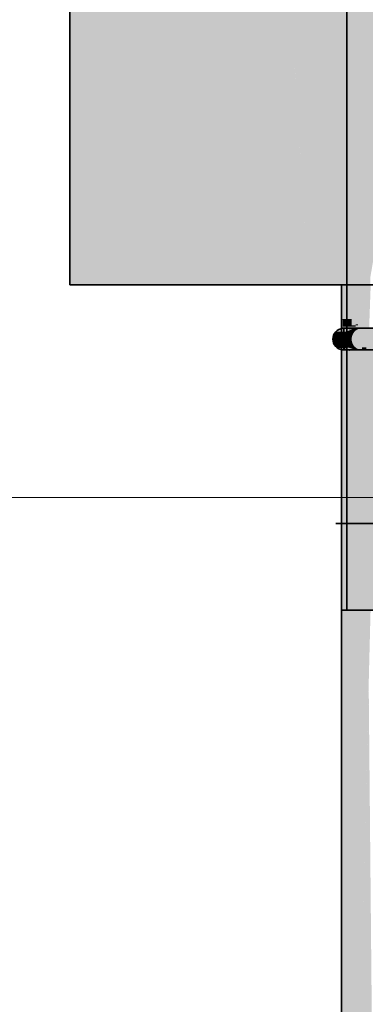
# Model space of a CAD drawing. Extents: x -350 to 540, y -53 to 541.
# Tile 315 of 569: x -108.75 to -107.47, y 101.89 to 105.52. Entities that reach past the tile are written whole.
import ezdxf

# ---------------------------------------------------------------- set-up
doc = ezdxf.new("R2010")
doc.units = 0
doc.layers.get('0').update_dxf_attribs({"lineweight": 35})
doc.layers.add('5_OG-SCHRAFF-FILL', color=7, linetype='Continuous', lineweight=25)
for name, color, linetype, lineweight, true_color in [('L_Bauteil', 7, 'Continuous', 35, 0xababab), ('L_Bauteil-Shading', 7, 'Continuous', 35, 0xababab), ('L_Fortluft', 7, 'Continuous', 35, 0x993300), ('L_Fortluft-Shading', 7, 'Continuous', 35, 0x993300)]:
    doc.layers.add(name, color=color, linetype=linetype, lineweight=lineweight, true_color=true_color)

# ---------------------------------------------------------------- blocks, each defined once
blk = doc.blocks.new('Shading-A06HSWHWNL', base_point=(-105.5622, 112.299))
at = {"layer": 'L_Bauteil-Shading', "color": 8, "true_color": 0x737373}
for points in [[(-108.5622, 104.539), (-108.4599, 104.539), (-108.5622, 111.8807)], [(-108.4599, 104.539), (-108.5622, 111.8807), (-108.5587, 111.8807)], [(-108.4599, 104.539), (-108.4599, 111.7695), (-108.5572, 111.7695)], [(-107.4747, 105.3039), (-107.4815, 105.3039), (-107.4747, 109.4502)], [(-107.4815, 105.3039), (-107.4747, 109.4502), (-107.4815, 109.4502)], [(-107.5422, 104.539), (-107.5283, 104.539), (-107.5422, 107.5957)], [(-107.5283, 104.539), (-107.5422, 107.5957), (-107.5018, 107.5957)], [(-107.5217, 105.3039), (-107.4815, 105.3039), (-107.5018, 107.5957)], [(-107.4815, 105.3039), (-107.4815, 107.5957), (-107.5018, 107.5957)], [(-107.5283, 104.539), (-107.4815, 104.539), (-107.5217, 105.3039)], [(-107.4815, 104.539), (-107.5217, 105.3039), (-107.4815, 105.3039)], [(-107.4747, 104.539), (-107.4747, 105.3039), (-107.4815, 105.3039)], [(-107.4815, 104.539), (-107.4747, 104.539), (-107.4815, 105.3039)], [(-107.503, 104.3748), (-107.4169, 104.3764), (-107.4989, 104.3764)], [(-107.503, 104.3748), (-107.4146, 104.3748), (-107.4169, 104.3764)], [(-107.4169, 104.3764), (-107.4989, 104.3764), (-107.4183, 104.3774)], [(-107.4989, 104.3764), (-107.4183, 104.3774), (-107.4964, 104.3774)], [(-107.5004, 104.3021), (-107.4165, 104.3032), (-107.503, 104.3032)], [(-107.418, 104.3021), (-107.5004, 104.3021), (-107.4165, 104.3032)], [(-107.4964, 104.3005), (-107.418, 104.3021), (-107.5004, 104.3021)], [(-107.4964, 104.3005), (-107.4203, 104.3005), (-107.418, 104.3021)]]:
    blk.add_solid(points, dxfattribs=at)
at = {"layer": 'L_Bauteil-Shading', "color": 252, "true_color": 0x8d8d8d}
for points in [[(-108.1602, 104.539), (-108.1602, 110.6597), (-108.2387, 110.6597)], [(-107.4747, 104.539), (-107.4551, 104.539), (-107.4747, 109.9665)], [(-107.4551, 104.539), (-107.4747, 109.9665), (-107.4723, 109.9665)], [(-108.4599, 104.539), (-108.2992, 104.539), (-108.2992, 108.0624)], [(-108.4599, 104.539), (-108.2992, 108.0624), (-108.4599, 108.0624)], [(-108.1602, 104.539), (-108.2054, 108.0624), (-108.2992, 108.0624)], [(-108.2992, 104.539), (-108.1602, 104.539), (-108.2992, 108.0624)]]:
    blk.add_solid(points, dxfattribs=at)
at = {"layer": 'L_Bauteil-Shading', "color": 253, "true_color": 0xa4a4a4}
for points in [[(-108.1602, 104.539), (-107.6835, 104.539), (-108.1602, 108.4181)], [(-107.6835, 104.539), (-108.1602, 108.4181), (-107.9268, 108.4181)], [(-107.6835, 104.539), (-107.6835, 106.0812), (-107.7802, 106.0812)]]:
    blk.add_solid(points, dxfattribs=at)
at = {"layer": 'L_Bauteil-Shading', "color": 253, "true_color": 0xb6b6b6}
for points in [[(-107.6835, 104.539), (-107.4603, 104.539), (-107.6835, 106.0812)], [(-107.4603, 104.539), (-107.1937, 106.0812), (-107.6835, 106.0812)]]:
    blk.add_solid(points, dxfattribs=at)
at = {"layer": 'L_Bauteil-Shading', "color": 8, "true_color": 0x6f6f6f}
for points in [[(-107.5581, 104.413), (-107.5237, 104.539), (-107.5622, 104.539)], [(-107.5582, 104.4162), (-107.5622, 104.4162), (-107.5622, 104.539)], [(-107.5237, 104.413), (-107.5581, 104.413), (-107.5237, 104.539)], [(-107.5372, 104.3817), (-107.5422, 104.3817), (-107.5422, 104.539)], [(-107.5372, 104.3825), (-107.5303, 104.539), (-107.5422, 104.539)], [(-107.5315, 104.3825), (-107.5372, 104.3825), (-107.5303, 104.539)], [(-107.5041, 104.2361), (-107.5326, 104.2361), (-107.5041, 104.539)], [(-107.5326, 104.2361), (-107.5041, 104.539), (-107.5303, 104.539)], [(-107.5622, 104.413), (-107.5581, 104.413), (-107.5622, 104.4162)], [(-107.5581, 104.413), (-107.5582, 104.4162), (-107.5622, 104.4162)], [(-107.5622, 103.339), (-107.5237, 103.339), (-107.5622, 104.413)], [(-107.5237, 103.339), (-107.5622, 104.413), (-107.5581, 104.413)], [(-107.5237, 104.3852), (-107.5572, 104.3852), (-107.5581, 104.413)], [(-107.5237, 104.3852), (-107.5237, 104.413), (-107.5581, 104.413)], [(-107.5776, 104.3709), (-107.5256, 104.3736), (-107.5733, 104.3736)], [(-107.5776, 104.3709), (-107.5337, 104.3709), (-107.5256, 104.3736)], [(-107.5256, 104.3736), (-107.5733, 104.3736), (-107.5221, 104.3748)], [(-107.5733, 104.3736), (-107.5221, 104.3748), (-107.5714, 104.3748)], [(-107.5237, 103.339), (-107.5237, 104.3852), (-107.5572, 104.3852)], [(-107.5372, 104.3811), (-107.5422, 104.3811), (-107.5372, 104.3817)], [(-107.5422, 104.3811), (-107.5372, 104.3817), (-107.5422, 104.3817)], [(-107.5345, 104.2969), (-107.5422, 104.2969), (-107.5372, 104.3811)], [(-107.5422, 104.2969), (-107.5372, 104.3811), (-107.5422, 104.3811)], [(-107.5315, 104.3817), (-107.5372, 104.3817), (-107.5315, 104.3825)], [(-107.5372, 104.3817), (-107.5315, 104.3825), (-107.5372, 104.3825)], [(-107.5345, 104.2958), (-107.5315, 104.3817), (-107.5372, 104.3817)], [(-107.5321, 104.2958), (-107.5345, 104.2958), (-107.5315, 104.3817)], [(-107.5337, 104.3709), (-107.509, 104.3709), (-107.5256, 104.3736)], [(-107.5256, 104.3736), (-107.503, 104.3748), (-107.5221, 104.3748)], [(-107.5256, 104.3736), (-107.5048, 104.3736), (-107.503, 104.3748)], [(-107.509, 104.3709), (-107.5256, 104.3736), (-107.5048, 104.3736)], [(-107.5756, 104.3057), (-107.5337, 104.307), (-107.5776, 104.307)], [(-107.5298, 104.3057), (-107.5756, 104.3057), (-107.5337, 104.307)], [(-107.5714, 104.3032), (-107.5298, 104.3057), (-107.5756, 104.3057)], [(-107.5714, 104.3032), (-107.5221, 104.3032), (-107.5298, 104.3057)], [(-107.5345, 104.2958), (-107.5345, 104.2969), (-107.5422, 104.2969)], [(-107.5422, 104.2361), (-107.5326, 104.2361), (-107.5422, 104.2969)], [(-107.5345, 104.2958), (-107.542, 104.2958), (-107.5422, 104.2969)], [(-107.5326, 104.2361), (-107.5345, 104.2958), (-107.542, 104.2958)], [(-107.5321, 104.2955), (-107.5321, 104.2958), (-107.5345, 104.2958)], [(-107.5321, 104.2955), (-107.5345, 104.2955), (-107.5345, 104.2958)], [(-107.5326, 104.2361), (-107.5321, 104.2955), (-107.5345, 104.2955)], [(-107.5298, 104.3057), (-107.509, 104.307), (-107.5337, 104.307)], [(-107.5298, 104.3057), (-107.507, 104.3057), (-107.509, 104.307)], [(-107.5221, 104.3032), (-107.503, 104.3032), (-107.5298, 104.3057)], [(-107.503, 104.3032), (-107.5298, 104.3057), (-107.507, 104.3057)], [(-107.5422, 103.339), (-107.5392, 103.339), (-107.5422, 104.2361)], [(-107.5392, 103.339), (-107.5422, 104.2361), (-107.5326, 104.2361)], [(-107.5392, 103.339), (-107.5041, 103.339), (-107.5326, 104.2361)], [(-107.5041, 103.339), (-107.5041, 104.2361), (-107.5326, 104.2361)]]:
    blk.add_solid(points, dxfattribs=at)
at = {"layer": 'L_Bauteil-Shading', "color": 252, "true_color": 0x838383}
for points in [[(-107.5099, 104.3931), (-107.5009, 104.539), (-107.5237, 104.539)], [(-107.5096, 104.39), (-107.5237, 104.39), (-107.5237, 104.539)], [(-107.5009, 104.3931), (-107.5099, 104.3931), (-107.5009, 104.539)], [(-107.5041, 104.1544), (-107.468, 104.1544), (-107.5041, 104.539)], [(-107.468, 104.1544), (-107.4541, 104.539), (-107.5041, 104.539)], [(-107.4606, 104.3797), (-107.5009, 104.3797), (-107.4606, 104.539)], [(-107.5009, 104.3797), (-107.4606, 104.539), (-107.5009, 104.539)], [(-107.5096, 104.39), (-107.5009, 104.3931), (-107.5099, 104.3931)], [(-107.5009, 104.39), (-107.5096, 104.39), (-107.5009, 104.3931)], [(-107.5092, 104.3852), (-107.5237, 104.3852), (-107.5096, 104.39)], [(-107.5237, 104.3852), (-107.5096, 104.39), (-107.5237, 104.39)], [(-107.5219, 104.2994), (-107.5237, 104.2994), (-107.5237, 104.3852)], [(-107.5219, 104.2993), (-107.5092, 104.3852), (-107.5237, 104.3852)], [(-107.501, 104.2993), (-107.5219, 104.2993), (-107.5092, 104.3852)], [(-107.5185, 104.36), (-107.4061, 104.36), (-107.4079, 104.3647)], [(-107.5185, 104.36), (-107.4079, 104.3647), (-107.5151, 104.3647)], [(-107.4079, 104.3647), (-107.5151, 104.3647), (-107.4084, 104.3659)], [(-107.5151, 104.3647), (-107.4084, 104.3659), (-107.5143, 104.3659)], [(-107.501, 104.299), (-107.5009, 104.39), (-107.5096, 104.39)], [(-107.5009, 104.299), (-107.501, 104.299), (-107.5009, 104.39)], [(-107.4606, 104.379), (-107.5009, 104.379), (-107.4606, 104.3797)], [(-107.5009, 104.379), (-107.4606, 104.3797), (-107.5009, 104.3797)], [(-107.4606, 104.299), (-107.5009, 104.299), (-107.4606, 104.379)], [(-107.5009, 104.299), (-107.4606, 104.379), (-107.5009, 104.379)], [(-107.5219, 104.2993), (-107.5219, 104.2994), (-107.5237, 104.2994)], [(-107.5237, 104.2993), (-107.5219, 104.2993), (-107.5237, 104.2994)], [(-107.5237, 103.339), (-107.5009, 103.339), (-107.5237, 104.2993)], [(-107.5009, 103.339), (-107.5237, 104.2993), (-107.5219, 104.2993)], [(-107.501, 104.299), (-107.501, 104.2993), (-107.5219, 104.2993)], [(-107.501, 104.299), (-107.5219, 104.299), (-107.5219, 104.2993)], [(-107.5218, 104.2979), (-107.501, 104.299), (-107.5219, 104.299)], [(-107.5009, 104.2979), (-107.5218, 104.2979), (-107.501, 104.299)], [(-107.5009, 103.339), (-107.5009, 104.2979), (-107.5218, 104.2979)], [(-107.5177, 104.3168), (-107.4072, 104.3179), (-107.5185, 104.3179)], [(-107.4077, 104.3168), (-107.5177, 104.3168), (-107.4072, 104.3179)], [(-107.5143, 104.312), (-107.4077, 104.3168), (-107.5177, 104.3168)], [(-107.5143, 104.312), (-107.4098, 104.312), (-107.4077, 104.3168)], [(-107.5009, 104.299), (-107.5009, 104.299), (-107.501, 104.299)], [(-107.5009, 104.2979), (-107.5009, 104.299), (-107.501, 104.299)], [(-107.5009, 104.299), (-107.501, 104.299), (-107.501, 104.299)], [(-107.4606, 104.2982), (-107.4606, 104.299), (-107.5009, 104.299)], [(-107.4606, 104.2982), (-107.5009, 104.2982), (-107.5009, 104.299)], [(-107.4606, 104.2979), (-107.5009, 104.2979), (-107.4606, 104.2982)], [(-107.5009, 104.2979), (-107.4606, 104.2982), (-107.5009, 104.2982)], [(-107.4606, 103.8733), (-107.4606, 104.2979), (-107.5009, 104.2979)], [(-107.5009, 103.8733), (-107.4606, 103.8733), (-107.5009, 104.2979)], [(-107.5041, 103.339), (-107.4975, 103.339), (-107.5041, 104.1544)], [(-107.4975, 103.339), (-107.5041, 104.1544), (-107.468, 104.1544)], [(-107.494, 103.4356), (-107.454, 104.0048), (-107.4734, 104.0048)], [(-107.5009, 103.339), (-107.4606, 103.339), (-107.5009, 103.8733)], [(-107.4606, 103.339), (-107.5009, 103.8733), (-107.4606, 103.8733)], [(-107.4416, 103.4356), (-107.494, 103.4356), (-107.4416, 103.8733)], [(-107.494, 103.4356), (-107.4416, 103.8733), (-107.4632, 103.8733)], [(-107.4975, 103.339), (-107.4416, 103.339), (-107.494, 103.4353)], [(-107.4416, 103.4353), (-107.4416, 103.4356), (-107.494, 103.4356)], [(-107.494, 103.4353), (-107.4416, 103.4353), (-107.494, 103.4356)], [(-107.4416, 103.339), (-107.494, 103.4353), (-107.4416, 103.4353)]]:
    blk.add_solid(points, dxfattribs=at)
at = {"layer": 'L_Bauteil-Shading', "color": 8, "true_color": 0x767676}
for points in [[(-107.5908, 104.3534), (-107.5581, 104.3534), (-107.555, 104.3567)], [(-107.5908, 104.3534), (-107.555, 104.3567), (-107.5892, 104.3567)], [(-107.555, 104.3567), (-107.5892, 104.3567), (-107.552, 104.36)], [(-107.5892, 104.3567), (-107.552, 104.36), (-107.5875, 104.36)], [(-107.5581, 104.3534), (-107.5217, 104.3534), (-107.555, 104.3567)], [(-107.555, 104.3567), (-107.5201, 104.3567), (-107.5185, 104.36)], [(-107.555, 104.3567), (-107.5185, 104.36), (-107.552, 104.36)], [(-107.5217, 104.3534), (-107.555, 104.3567), (-107.5201, 104.3567)], [(-107.5891, 104.3212), (-107.5581, 104.3245), (-107.5908, 104.3245)], [(-107.555, 104.3212), (-107.5891, 104.3212), (-107.5581, 104.3245)], [(-107.5875, 104.3179), (-107.555, 104.3212), (-107.5891, 104.3212)], [(-107.5875, 104.3179), (-107.552, 104.3179), (-107.555, 104.3212)], [(-107.555, 104.3212), (-107.5217, 104.3245), (-107.5581, 104.3245)], [(-107.555, 104.3212), (-107.5201, 104.3212), (-107.5217, 104.3245)], [(-107.552, 104.3179), (-107.5185, 104.3179), (-107.555, 104.3212)], [(-107.5185, 104.3179), (-107.555, 104.3212), (-107.5201, 104.3212)]]:
    blk.add_solid(points, dxfattribs=at)
at = {"layer": 'L_Bauteil-Shading', "color": 8, "true_color": 0x747474}
for points in [[(-107.5875, 104.36), (-107.552, 104.36), (-107.5475, 104.3632)], [(-107.5875, 104.36), (-107.5475, 104.3632), (-107.5851, 104.3632)], [(-107.5475, 104.3632), (-107.5851, 104.3632), (-107.5438, 104.3659)], [(-107.5851, 104.3632), (-107.5438, 104.3659), (-107.5831, 104.3659)], [(-107.552, 104.36), (-107.5185, 104.36), (-107.5475, 104.3632)], [(-107.5475, 104.3632), (-107.5162, 104.3632), (-107.5143, 104.3659)], [(-107.5475, 104.3632), (-107.5143, 104.3659), (-107.5438, 104.3659)], [(-107.5185, 104.36), (-107.5475, 104.3632), (-107.5162, 104.3632)], [(-107.5855, 104.3152), (-107.552, 104.3179), (-107.5875, 104.3179)], [(-107.5482, 104.3152), (-107.5855, 104.3152), (-107.552, 104.3179)], [(-107.5831, 104.312), (-107.5482, 104.3152), (-107.5855, 104.3152)], [(-107.5831, 104.312), (-107.5438, 104.312), (-107.5482, 104.3152)], [(-107.5482, 104.3152), (-107.5185, 104.3179), (-107.552, 104.3179)], [(-107.5482, 104.3152), (-107.5166, 104.3152), (-107.5185, 104.3179)], [(-107.5438, 104.312), (-107.5143, 104.312), (-107.5482, 104.3152)], [(-107.5143, 104.312), (-107.5482, 104.3152), (-107.5166, 104.3152)]]:
    blk.add_solid(points, dxfattribs=at)
at = {"layer": 'L_Bauteil-Shading', "color": 8, "true_color": 0x727272}
for points in [[(-107.5831, 104.3659), (-107.5376, 104.369), (-107.5797, 104.369)], [(-107.5831, 104.3659), (-107.5438, 104.3659), (-107.5376, 104.369)], [(-107.5376, 104.369), (-107.5797, 104.369), (-107.5337, 104.3709)], [(-107.5797, 104.369), (-107.5337, 104.3709), (-107.5776, 104.3709)], [(-107.5438, 104.3659), (-107.5143, 104.3659), (-107.5376, 104.369)], [(-107.5376, 104.369), (-107.509, 104.3709), (-107.5337, 104.3709)], [(-107.5376, 104.369), (-107.511, 104.369), (-107.509, 104.3709)], [(-107.5143, 104.3659), (-107.5376, 104.369), (-107.511, 104.369)], [(-107.5809, 104.31), (-107.5438, 104.312), (-107.5831, 104.312)], [(-107.5397, 104.31), (-107.5809, 104.31), (-107.5438, 104.312)], [(-107.5776, 104.307), (-107.5397, 104.31), (-107.5809, 104.31)], [(-107.5776, 104.307), (-107.5337, 104.307), (-107.5397, 104.31)], [(-107.5397, 104.31), (-107.5143, 104.312), (-107.5438, 104.312)], [(-107.5397, 104.31), (-107.5122, 104.31), (-107.5143, 104.312)], [(-107.5337, 104.307), (-107.509, 104.307), (-107.5397, 104.31)], [(-107.509, 104.307), (-107.5397, 104.31), (-107.5122, 104.31)]]:
    blk.add_solid(points, dxfattribs=at)
at = {"layer": 'L_Bauteil-Shading', "color": 251, "true_color": 0x6c6c6c}
for points in [[(-107.5714, 104.3748), (-107.5186, 104.3766), (-107.5666, 104.3766)], [(-107.5714, 104.3748), (-107.5221, 104.3748), (-107.5386, 104.3759)], [(-107.5186, 104.3766), (-107.5666, 104.3766), (-107.5209, 104.3774)], [(-107.5666, 104.3766), (-107.5209, 104.3774), (-107.5645, 104.3774)], [(-107.5386, 104.3759), (-107.5165, 104.3759), (-107.5186, 104.3766)], [(-107.5221, 104.3748), (-107.5386, 104.3759), (-107.5165, 104.3759)], [(-107.5221, 104.3748), (-107.503, 104.3748), (-107.5121, 104.3769)], [(-107.5193, 104.3769), (-107.5094, 104.3774), (-107.5209, 104.3774)], [(-107.5121, 104.3769), (-107.5193, 104.3769), (-107.5094, 104.3774)], [(-107.5186, 104.3766), (-107.5121, 104.3769), (-107.5193, 104.3769)], [(-107.5132, 104.3766), (-107.5186, 104.3766), (-107.5121, 104.3769)], [(-107.5165, 104.3759), (-107.5132, 104.3766), (-107.5186, 104.3766)], [(-107.5121, 104.3769), (-107.4964, 104.3774), (-107.5094, 104.3774)], [(-107.5121, 104.3769), (-107.4977, 104.3769), (-107.4964, 104.3774)], [(-107.503, 104.3748), (-107.5121, 104.3769), (-107.4977, 104.3769)], [(-107.4964, 104.3774), (-107.4204, 104.3782), (-107.4926, 104.3782)], [(-107.4964, 104.3774), (-107.4183, 104.3774), (-107.4204, 104.3782)], [(-107.4204, 104.3782), (-107.4926, 104.3782), (-107.4223, 104.3788)], [(-107.4926, 104.3782), (-107.4223, 104.3788), (-107.4894, 104.3788)], [(-107.5696, 104.3025), (-107.5221, 104.3032), (-107.5714, 104.3032)], [(-107.5188, 104.3025), (-107.5696, 104.3025), (-107.5221, 104.3032)], [(-107.5645, 104.3005), (-107.5188, 104.3025), (-107.5696, 104.3025)], [(-107.5645, 104.3005), (-107.5209, 104.3005), (-107.5299, 104.302)], [(-107.5299, 104.302), (-107.5165, 104.302), (-107.5188, 104.3025)], [(-107.5209, 104.3005), (-107.5299, 104.302), (-107.5165, 104.302)], [(-107.5188, 104.3025), (-107.503, 104.3032), (-107.5221, 104.3032)], [(-107.5209, 104.3005), (-107.5094, 104.3005), (-107.5165, 104.302)], [(-107.5188, 104.3025), (-107.5013, 104.3025), (-107.503, 104.3032)], [(-107.5094, 104.3005), (-107.4964, 104.3005), (-107.5188, 104.3025)], [(-107.4964, 104.3005), (-107.5188, 104.3025), (-107.5013, 104.3025)], [(-107.4931, 104.2999), (-107.4203, 104.3005), (-107.4964, 104.3005)], [(-107.4222, 104.2999), (-107.4931, 104.2999), (-107.4203, 104.3005)], [(-107.4894, 104.2991), (-107.4222, 104.2999), (-107.4931, 104.2999)], [(-107.4894, 104.2991), (-107.4244, 104.2991), (-107.4222, 104.2999)]]:
    blk.add_solid(points, dxfattribs=at)
at = {"layer": 'L_Bauteil-Shading', "color": 251, "true_color": 0x696969}
for points in [[(-107.5645, 104.3774), (-107.5252, 104.3781), (-107.5608, 104.3781)], [(-107.5645, 104.3774), (-107.5209, 104.3774), (-107.5252, 104.3781)], [(-107.5252, 104.3781), (-107.5608, 104.3781), (-107.5291, 104.3788)], [(-107.5608, 104.3781), (-107.5291, 104.3788), (-107.5573, 104.3788)], [(-107.5259, 104.3783), (-107.5112, 104.3788), (-107.5291, 104.3788)], [(-107.5187, 104.3783), (-107.5259, 104.3783), (-107.5112, 104.3788)], [(-107.5252, 104.3781), (-107.5187, 104.3783), (-107.5259, 104.3783)], [(-107.5204, 104.3781), (-107.5252, 104.3781), (-107.5187, 104.3783)], [(-107.5237, 104.3779), (-107.5204, 104.3781), (-107.5252, 104.3781)], [(-107.5047, 104.3779), (-107.5237, 104.3779), (-107.5012, 104.3783)], [(-107.5237, 104.3779), (-107.5012, 104.3783), (-107.5187, 104.3783)], [(-107.5094, 104.3774), (-107.5047, 104.3779), (-107.5237, 104.3779)], [(-107.5209, 104.3774), (-107.5094, 104.3774), (-107.5237, 104.3779)], [(-107.5012, 104.3783), (-107.5187, 104.3783), (-107.4974, 104.3786)], [(-107.5187, 104.3783), (-107.4974, 104.3786), (-107.5133, 104.3786)], [(-107.4974, 104.3786), (-107.5133, 104.3786), (-107.496, 104.3788)], [(-107.5133, 104.3786), (-107.496, 104.3788), (-107.5112, 104.3788)], [(-107.5094, 104.3774), (-107.4964, 104.3774), (-107.4974, 104.3786)], [(-107.4974, 104.3786), (-107.4901, 104.3786), (-107.4894, 104.3788)], [(-107.4974, 104.3786), (-107.4894, 104.3788), (-107.496, 104.3788)], [(-107.4964, 104.3774), (-107.4974, 104.3786), (-107.4901, 104.3786)], [(-107.5612, 104.2999), (-107.5209, 104.3005), (-107.5645, 104.3005)], [(-107.5247, 104.2999), (-107.5612, 104.2999), (-107.5209, 104.3005)], [(-107.5573, 104.2991), (-107.5247, 104.2999), (-107.5612, 104.2999)], [(-107.5573, 104.2991), (-107.5291, 104.2991), (-107.5247, 104.2999)], [(-107.5291, 104.2991), (-107.496, 104.2991), (-107.5247, 104.2999)], [(-107.5247, 104.2999), (-107.5031, 104.2999), (-107.507, 104.3003)], [(-107.5247, 104.2999), (-107.5222, 104.2999), (-107.5244, 104.2999)], [(-107.496, 104.2991), (-107.5247, 104.2999), (-107.5031, 104.2999)], [(-107.5222, 104.2999), (-107.5244, 104.2999), (-107.5237, 104.3)], [(-107.522, 104.3), (-107.5237, 104.3), (-107.5209, 104.3005)], [(-107.5222, 104.2999), (-107.522, 104.3), (-107.5237, 104.3)], [(-107.5222, 104.2999), (-107.507, 104.3003), (-107.5214, 104.3003)], [(-107.507, 104.3003), (-107.5214, 104.3003), (-107.5094, 104.3005)], [(-107.5214, 104.3003), (-107.5094, 104.3005), (-107.5209, 104.3005)], [(-107.507, 104.3003), (-107.4964, 104.3005), (-107.5094, 104.3005)], [(-107.507, 104.3003), (-107.4951, 104.3003), (-107.4964, 104.3005)], [(-107.496, 104.2991), (-107.4894, 104.2991), (-107.507, 104.3003)], [(-107.4894, 104.2991), (-107.507, 104.3003), (-107.4951, 104.3003)]]:
    blk.add_solid(points, dxfattribs=at)
at = {"layer": 'L_Bauteil-Shading', "color": 251, "true_color": 0x666666}
for points in [[(-107.5573, 104.3788), (-107.5291, 104.3788), (-107.5306, 104.3789)], [(-107.5573, 104.3788), (-107.5306, 104.3789), (-107.556, 104.3789)], [(-107.5306, 104.3789), (-107.556, 104.3789), (-107.5333, 104.379)], [(-107.556, 104.3789), (-107.5333, 104.379), (-107.5536, 104.379)], [(-107.5323, 104.3789), (-107.5015, 104.379), (-107.5333, 104.379)], [(-107.5039, 104.3789), (-107.5323, 104.3789), (-107.5015, 104.379)], [(-107.5306, 104.3789), (-107.5039, 104.3789), (-107.5323, 104.3789)], [(-107.5291, 104.3788), (-107.5162, 104.3789), (-107.5306, 104.3789)], [(-107.5162, 104.3789), (-107.5306, 104.3789), (-107.5048, 104.3789)], [(-107.5306, 104.3789), (-107.5048, 104.3789), (-107.5099, 104.3789)], [(-107.5291, 104.3788), (-107.5112, 104.3788), (-107.5048, 104.3789)], [(-107.5112, 104.3788), (-107.496, 104.3788), (-107.5048, 104.3789)], [(-107.5048, 104.3789), (-107.5099, 104.3789), (-107.5039, 104.3789)], [(-107.5048, 104.3789), (-107.5008, 104.3789), (-107.5039, 104.3789)], [(-107.496, 104.3788), (-107.5048, 104.3789), (-107.4983, 104.3789)], [(-107.5048, 104.3789), (-107.4983, 104.3789), (-107.4987, 104.3789)], [(-107.5008, 104.3789), (-107.5039, 104.3789), (-107.4987, 104.3789)], [(-107.5039, 104.3789), (-107.4987, 104.3789), (-107.5035, 104.3789)], [(-107.4987, 104.3789), (-107.5035, 104.3789), (-107.5003, 104.379)], [(-107.5035, 104.3789), (-107.5003, 104.379), (-107.5015, 104.379)], [(-107.4999, 104.379), (-107.4892, 104.379), (-107.5003, 104.379)], [(-107.4987, 104.3789), (-107.4895, 104.379), (-107.4999, 104.379)], [(-107.4895, 104.379), (-107.4999, 104.379), (-107.4892, 104.379)], [(-107.4905, 104.3789), (-107.4987, 104.3789), (-107.4895, 104.379)], [(-107.494, 104.3788), (-107.4905, 104.3789), (-107.4987, 104.3789)], [(-107.494, 104.3788), (-107.4971, 104.3788), (-107.4987, 104.3789)], [(-107.496, 104.3788), (-107.494, 104.3788), (-107.4971, 104.3788)], [(-107.496, 104.3788), (-107.4894, 104.3788), (-107.4895, 104.379)], [(-107.4894, 104.3788), (-107.4895, 104.379), (-107.486, 104.379)], [(-107.4895, 104.379), (-107.486, 104.379), (-107.4858, 104.379)], [(-107.4895, 104.379), (-107.4858, 104.379), (-107.4892, 104.379)], [(-107.5548, 104.299), (-107.5291, 104.2991), (-107.5573, 104.2991)], [(-107.5318, 104.299), (-107.5548, 104.299), (-107.5291, 104.2991)], [(-107.5536, 104.299), (-107.5318, 104.299), (-107.5548, 104.299)], [(-107.5536, 104.299), (-107.5333, 104.299), (-107.5318, 104.299)], [(-107.5333, 104.299), (-107.5003, 104.299), (-107.494, 104.2991)], [(-107.5333, 104.299), (-107.5161, 104.299), (-107.5318, 104.299)], [(-107.5318, 104.299), (-107.4954, 104.2991), (-107.5295, 104.2991)], [(-107.5161, 104.299), (-107.5318, 104.299), (-107.494, 104.2991)], [(-107.5318, 104.299), (-107.494, 104.2991), (-107.5066, 104.2991)], [(-107.4954, 104.2991), (-107.5295, 104.2991), (-107.496, 104.2991)], [(-107.5295, 104.2991), (-107.496, 104.2991), (-107.5291, 104.2991)], [(-107.494, 104.2991), (-107.5066, 104.2991), (-107.4954, 104.2991)], [(-107.5003, 104.299), (-107.4892, 104.299), (-107.494, 104.2991)], [(-107.4954, 104.2991), (-107.4894, 104.2991), (-107.496, 104.2991)], [(-107.4892, 104.299), (-107.4858, 104.299), (-107.4954, 104.2991)], [(-107.4858, 104.299), (-107.4954, 104.2991), (-107.489, 104.2991)], [(-107.4954, 104.2991), (-107.489, 104.2991), (-107.4894, 104.2991)]]:
    blk.add_solid(points, dxfattribs=at)
at = {"layer": 'L_Bauteil-Shading', "color": 8, "true_color": 0x787878}
for points in [[(-107.5473, 104.3065), (-107.5536, 104.3065), (-107.5465, 104.379)], [(-107.5536, 104.3065), (-107.5465, 104.379), (-107.5536, 104.379)], [(-107.5473, 104.3065), (-107.4858, 104.379), (-107.5465, 104.379)], [(-107.5473, 104.3065), (-107.4858, 104.3065), (-107.4858, 104.379)], [(-107.5935, 104.339), (-107.5625, 104.3422), (-107.5932, 104.3422)], [(-107.5935, 104.339), (-107.563, 104.339), (-107.5625, 104.3422)], [(-107.5931, 104.3349), (-107.563, 104.339), (-107.5935, 104.339)], [(-107.5625, 104.3422), (-107.5932, 104.3422), (-107.5618, 104.3463)], [(-107.5932, 104.3422), (-107.5618, 104.3463), (-107.5928, 104.3463)], [(-107.5623, 104.3349), (-107.5931, 104.3349), (-107.563, 104.339)], [(-107.5928, 104.3316), (-107.5623, 104.3349), (-107.5931, 104.3349)], [(-107.5928, 104.3463), (-107.5601, 104.3496), (-107.5919, 104.3496)], [(-107.5928, 104.3463), (-107.5618, 104.3463), (-107.5601, 104.3496)], [(-107.5928, 104.3316), (-107.5618, 104.3316), (-107.5623, 104.3349)], [(-107.5917, 104.3278), (-107.5618, 104.3316), (-107.5928, 104.3316)], [(-107.5601, 104.3496), (-107.5919, 104.3496), (-107.5581, 104.3534)], [(-107.5919, 104.3496), (-107.5581, 104.3534), (-107.5908, 104.3534)], [(-107.5598, 104.3278), (-107.5917, 104.3278), (-107.5618, 104.3316)], [(-107.5908, 104.3245), (-107.5598, 104.3278), (-107.5917, 104.3278)], [(-107.5908, 104.3245), (-107.5581, 104.3245), (-107.5598, 104.3278)], [(-107.563, 104.339), (-107.5243, 104.339), (-107.5625, 104.3422)], [(-107.5623, 104.3349), (-107.5243, 104.339), (-107.563, 104.339)], [(-107.5625, 104.3422), (-107.524, 104.3422), (-107.5236, 104.3463)], [(-107.5625, 104.3422), (-107.5236, 104.3463), (-107.5618, 104.3463)], [(-107.5243, 104.339), (-107.5625, 104.3422), (-107.524, 104.3422)], [(-107.5623, 104.3349), (-107.5239, 104.3349), (-107.5243, 104.339)], [(-107.5618, 104.3316), (-107.5236, 104.3316), (-107.5623, 104.3349)], [(-107.5236, 104.3316), (-107.5623, 104.3349), (-107.5239, 104.3349)], [(-107.5618, 104.3463), (-107.5236, 104.3463), (-107.5601, 104.3496)], [(-107.5598, 104.3278), (-107.5236, 104.3316), (-107.5618, 104.3316)], [(-107.5601, 104.3496), (-107.5227, 104.3496), (-107.5217, 104.3534)], [(-107.5601, 104.3496), (-107.5217, 104.3534), (-107.5581, 104.3534)], [(-107.5236, 104.3463), (-107.5601, 104.3496), (-107.5227, 104.3496)], [(-107.5598, 104.3278), (-107.5226, 104.3278), (-107.5236, 104.3316)], [(-107.5581, 104.3245), (-107.5217, 104.3245), (-107.5598, 104.3278)], [(-107.5217, 104.3245), (-107.5598, 104.3278), (-107.5226, 104.3278)], [(-107.5536, 104.299), (-107.5473, 104.3065), (-107.5536, 104.3065)], [(-107.5536, 104.299), (-107.5474, 104.299), (-107.5473, 104.3065)], [(-107.5474, 104.299), (-107.4858, 104.299), (-107.5473, 104.3065)], [(-107.4858, 104.299), (-107.5473, 104.3065), (-107.4858, 104.3065)]]:
    blk.add_solid(points, dxfattribs=at)
at = {"layer": 'L_Bauteil-Shading', "color": 252, "true_color": 0x878787}
for points in [[(-107.5217, 104.3534), (-107.4045, 104.3534), (-107.4058, 104.3589)], [(-107.5217, 104.3534), (-107.4058, 104.3589), (-107.5191, 104.3589)], [(-107.4058, 104.3589), (-107.5191, 104.3589), (-107.4061, 104.36)], [(-107.5191, 104.3589), (-107.4061, 104.36), (-107.5185, 104.36)], [(-107.5212, 104.3235), (-107.4052, 104.3245), (-107.5217, 104.3245)], [(-107.4055, 104.3235), (-107.5212, 104.3235), (-107.4052, 104.3245)], [(-107.5185, 104.3179), (-107.4055, 104.3235), (-107.5212, 104.3235)], [(-107.5185, 104.3179), (-107.4072, 104.3179), (-107.4055, 104.3235)]]:
    blk.add_solid(points, dxfattribs=at)
at = {"layer": 'L_Bauteil-Shading', "color": 8, "true_color": 0x7e7e7e}
for points in [[(-107.5143, 104.3659), (-107.4084, 104.3659), (-107.4105, 104.3696)], [(-107.5143, 104.3659), (-107.4105, 104.3696), (-107.5104, 104.3696)], [(-107.4105, 104.3696), (-107.5104, 104.3696), (-107.4113, 104.3709)], [(-107.5104, 104.3696), (-107.4113, 104.3709), (-107.509, 104.3709)], [(-107.513, 104.3108), (-107.4098, 104.312), (-107.5143, 104.312)], [(-107.4106, 104.3108), (-107.513, 104.3108), (-107.4098, 104.312)], [(-107.509, 104.307), (-107.4106, 104.3108), (-107.513, 104.3108)], [(-107.509, 104.307), (-107.4129, 104.307), (-107.4106, 104.3108)]]:
    blk.add_solid(points, dxfattribs=at)
at = {"layer": 'L_Bauteil-Shading', "color": 8, "true_color": 0x797979}
for points in [[(-107.509, 104.3709), (-107.4135, 104.3735), (-107.5049, 104.3735)], [(-107.509, 104.3709), (-107.4113, 104.3709), (-107.4135, 104.3735)], [(-107.4135, 104.3735), (-107.5049, 104.3735), (-107.4146, 104.3748)], [(-107.5049, 104.3735), (-107.4146, 104.3748), (-107.503, 104.3748)], [(-107.5071, 104.3058), (-107.4129, 104.307), (-107.509, 104.307)], [(-107.414, 104.3058), (-107.5071, 104.3058), (-107.4129, 104.307)], [(-107.503, 104.3032), (-107.414, 104.3058), (-107.5071, 104.3058)], [(-107.503, 104.3032), (-107.4165, 104.3032), (-107.414, 104.3058)]]:
    blk.add_solid(points, dxfattribs=at)
at = {"layer": 'L_Bauteil-Shading', "color": 251, "true_color": 0x676767}
for points in [[(-107.4894, 104.3788), (-107.4267, 104.3788), (-107.4326, 104.3789)], [(-107.4894, 104.3788), (-107.4326, 104.3789), (-107.4879, 104.3789)], [(-107.4326, 104.3789), (-107.4879, 104.3789), (-107.4409, 104.379)], [(-107.4879, 104.3789), (-107.4409, 104.379), (-107.4858, 104.379)], [(-107.4871, 104.299), (-107.4267, 104.2991), (-107.4894, 104.2991)], [(-107.4354, 104.299), (-107.4871, 104.299), (-107.4267, 104.2991)], [(-107.4858, 104.299), (-107.4354, 104.299), (-107.4871, 104.299)], [(-107.4858, 104.299), (-107.4409, 104.299), (-107.4354, 104.299)]]:
    blk.add_solid(points, dxfattribs=at)
at = {"layer": 'L_Bauteil-Shading', "color": 252, "true_color": 0x8a8a8a}
for points in [[(-107.4703, 104.3083), (-107.4858, 104.3083), (-107.4675, 104.379)], [(-107.4858, 104.3083), (-107.4675, 104.379), (-107.4858, 104.379)], [(-107.5243, 104.339), (-107.4035, 104.3455), (-107.5237, 104.3455)], [(-107.5243, 104.339), (-107.4034, 104.339), (-107.4035, 104.3455)], [(-107.5242, 104.3381), (-107.4034, 104.339), (-107.5243, 104.339)], [(-107.4034, 104.3381), (-107.5242, 104.3381), (-107.4034, 104.339)], [(-107.5236, 104.3316), (-107.4034, 104.3381), (-107.5242, 104.3381)], [(-107.4035, 104.3455), (-107.5237, 104.3455), (-107.4035, 104.3463)], [(-107.5237, 104.3455), (-107.4035, 104.3463), (-107.5236, 104.3463)], [(-107.5236, 104.3316), (-107.4039, 104.3316), (-107.4034, 104.3381)], [(-107.4858, 104.299), (-107.4703, 104.3083), (-107.4858, 104.3083)], [(-107.4858, 104.299), (-107.4706, 104.299), (-107.4703, 104.3083)]]:
    blk.add_solid(points, dxfattribs=at)
at = {"layer": 'L_Bauteil-Shading', "color": 252, "true_color": 0x898989}
for points in [[(-107.5236, 104.3463), (-107.4043, 104.3525), (-107.522, 104.3525)], [(-107.5236, 104.3463), (-107.4035, 104.3463), (-107.4043, 104.3525)], [(-107.5234, 104.3307), (-107.4039, 104.3316), (-107.5236, 104.3316)], [(-107.4041, 104.3307), (-107.5234, 104.3307), (-107.4039, 104.3316)], [(-107.5217, 104.3245), (-107.4041, 104.3307), (-107.5234, 104.3307)], [(-107.4043, 104.3525), (-107.522, 104.3525), (-107.4045, 104.3534)], [(-107.522, 104.3525), (-107.4045, 104.3534), (-107.5217, 104.3534)], [(-107.5217, 104.3245), (-107.4052, 104.3245), (-107.4041, 104.3307)]]:
    blk.add_solid(points, dxfattribs=at)
blk = doc.blocks.new('Shading-A06HSWI0NL', base_point=(-103.5933, 101.7878))
at = {"layer": 'L_Fortluft-Shading', "color": 28, "true_color": 0x561c00}
for points in [[(-107.5622, 101.7878), (-107.494, 101.7878), (-107.5622, 104.299)], [(-107.494, 101.7878), (-107.5622, 104.299), (-107.494, 104.299)]]:
    blk.add_solid(points, dxfattribs=at)
at = {"layer": 'L_Fortluft-Shading', "color": 26, "true_color": 0x692300}
for points in [[(-107.4421, 103.831), (-107.494, 103.831), (-107.494, 104.299)], [(-107.4421, 103.831), (-107.4302, 104.299), (-107.494, 104.299)], [(-107.494, 101.7878), (-107.4421, 103.831), (-107.494, 103.831)], [(-107.494, 101.7878), (-107.4496, 101.7878), (-107.4615, 103.0665)]]:
    blk.add_solid(points, dxfattribs=at)
blk = doc.blocks.new('Referenz-A06HSWJKNL', base_point=(-324.9507, -4.1032))
at = {"layer": '5_OG-SCHRAFF-FILL', "color": 0, "lineweight": 13}
blk.add_line((-230.8436, 103.7543), (-80.4524, 103.7543), dxfattribs=at)
blk = doc.blocks.new('CA_200x500_50-A06HSWK6NL', base_point=(-108.5622, 103.339))
at = {"color": 254, "linetype": 'ByBlock', "lineweight": -2, "ltscale": 0.35, "true_color": 0xcccccc}
for p, q in [((-108.5622, 112.139), (-108.5622, 104.539)), ((-107.5422, 112.139), (-107.5422, 104.539)), ((-108.5622, 104.539), (-108.4599, 104.539)), ((-108.4599, 104.539), (-108.1602, 104.539)), ((-108.1602, 104.539), (-107.6835, 104.539)), ((-107.6835, 104.539), (-107.0622, 104.539)), ((-107.5622, 104.539), (-107.5622, 103.339)), ((-107.5237, 104.539), (-107.5622, 104.539)), ((-107.5422, 104.539), (-107.5422, 103.339)), ((-107.5041, 104.539), (-107.5422, 104.539)), ((-107.5422, 104.539), (-107.4747, 104.539)), ((-107.4099, 104.539), (-107.5237, 104.539)), ((-107.3915, 104.539), (-107.5041, 104.539)), ((-107.4747, 104.539), (-107.2769, 104.539)), ((-107.5875, 104.36), (-107.5908, 104.3534)), ((-107.5831, 104.3659), (-107.5875, 104.36)), ((-107.5776, 104.3709), (-107.5831, 104.3659)), ((-107.5714, 104.3748), (-107.5776, 104.3709)), ((-107.5645, 104.3774), (-107.5714, 104.3748)), ((-107.5573, 104.3788), (-107.5645, 104.3774)), ((-107.5536, 104.379), (-107.5573, 104.3788)), ((-107.4858, 104.379), (-107.5536, 104.379)), ((-107.5536, 104.379), (-107.5536, 104.299)), ((-107.3525, 104.379), (-107.4858, 104.379)), ((-107.5928, 104.3463), (-107.5935, 104.339)), ((-107.5935, 104.339), (-107.5928, 104.3316)), ((-107.5908, 104.3534), (-107.5928, 104.3463)), ((-107.5928, 104.3316), (-107.5908, 104.3245)), ((-107.5908, 104.3245), (-107.5875, 104.3179)), ((-107.5875, 104.3179), (-107.5831, 104.312)), ((-107.5831, 104.312), (-107.5776, 104.307)), ((-107.5776, 104.307), (-107.5714, 104.3032)), ((-107.5714, 104.3032), (-107.5645, 104.3005)), ((-107.5645, 104.3005), (-107.5573, 104.2991)), ((-107.5573, 104.2991), (-107.5536, 104.299)), ((-107.5536, 104.299), (-107.4858, 104.299)), ((-107.4858, 104.299), (-107.3525, 104.299)), ((-107.5622, 103.339), (-107.5237, 103.339)), ((-107.5422, 103.339), (-107.5041, 103.339)), ((-107.5237, 103.339), (-107.4099, 103.339)), ((-107.5041, 103.339), (-107.3915, 103.339))]:
    blk.add_line(p, q, dxfattribs=at)
at = {"color": 250, "linetype": 'ByBlock', "lineweight": -2, "ltscale": 0.35, "true_color": 0x2e3032}
for p, q in [((-107.5133, 103.659), (-107.5822, 103.659)), ((-107.3115, 103.659), (-107.5133, 103.659))]:
    blk.add_line(p, q, dxfattribs=at)
blk = doc.blocks.new('Wickelfalzrohr-A06HSWSGNL', base_point=(-107.5622, 101.7878))
at = {"color": 0, "linetype": 'ByBlock', "lineweight": -2, "ltscale": 0.35}
for q in [(-107.5622, 101.7878), (-106.3906, 104.299)]:
    blk.add_line((-107.5622, 104.299), q, dxfattribs=at)

msp = doc.modelspace()

# ---------------------------------------------------------------- block references
at = {"color": 251, "lineweight": 25, "ltscale": 0.25, "true_color": 0x585858}
msp.add_blockref('Referenz-A06HSWJKNL', (-324.9507, -4.1032), dxfattribs=at)
at = {"layer": 'L_Bauteil'}
msp.add_blockref('Shading-A06HSWHWNL', (-105.5622, 112.299), dxfattribs=at)
at = {"layer": 'L_Bauteil', "ltscale": 0.35}
msp.add_blockref('CA_200x500_50-A06HSWK6NL', (-108.5622, 103.339), dxfattribs=at)
at = {"layer": 'L_Fortluft'}
msp.add_blockref('Shading-A06HSWI0NL', (-103.5933, 101.7878), dxfattribs=at)
at = {"layer": 'L_Fortluft', "ltscale": 0.35}
msp.add_blockref('Wickelfalzrohr-A06HSWSGNL', (-107.5622, 101.7878), dxfattribs=at)

doc.saveas('drawing.dxf')
